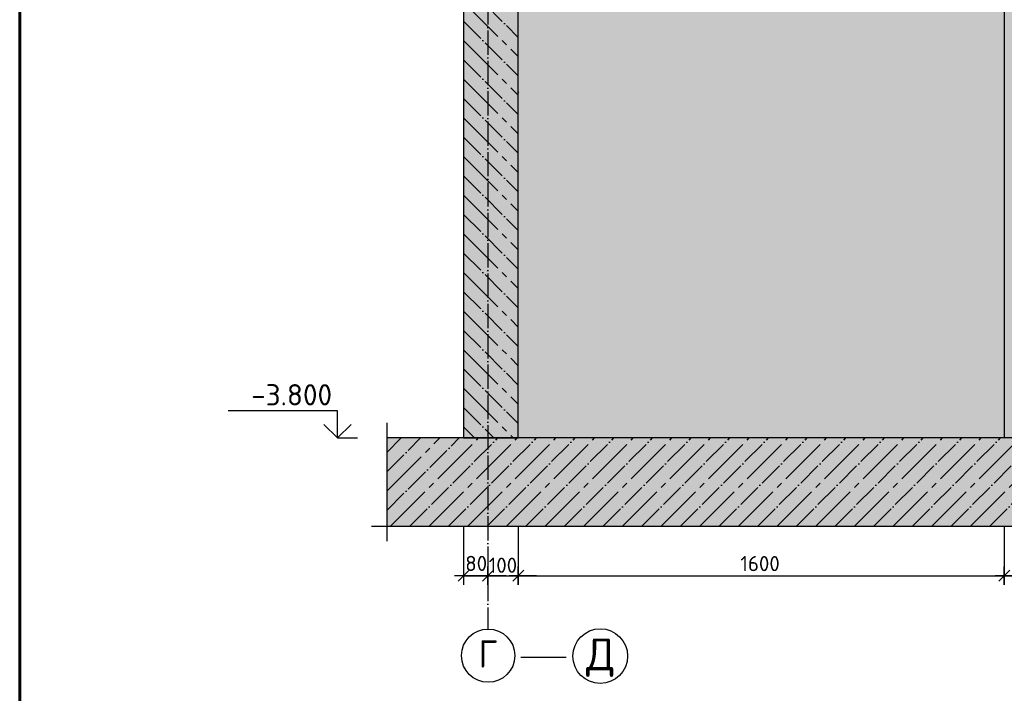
# Model space of a CAD drawing. Header units: millimetres. Extents: x 40580 to 559114, y -343730 to 81020.
# Tile 269 of 656: x 291520 to 307726, y -59623 to -48525. Entities that reach past the tile are written whole.
import ezdxf
from ezdxf.enums import TextEntityAlignment as Align

# ---------------------------------------------------------------- set-up
doc = ezdxf.new("R2010")
doc.units = ezdxf.units.MM
doc.linetypes.add('______11', pattern=[500, 400, -50, 0, -50])
doc.linetypes.add('______5', pattern=[1100, 800, -100, 100, -100])
for name, color, linetype in [('____________', 7, 'Continuous'), ('________________', 7, 'Continuous'), ('___________________', 253, '______5'), ('______________________', 7, 'Continuous'), ('_______________________', 7, 'Continuous'), ('_______________________1', 7, 'Continuous'), ('Тонкие', 7, 'Continuous'), ('ФВ-2', 7, 'Continuous')]:
    doc.layers.add(name, color=color, linetype=linetype)
doc.layers.add('Standard', color=7, linetype='Continuous', lineweight=25)
doc.styles.add('ISOCPEUR', font='isocpeur.ttf')
doc.linetypes.add('ГОСТ 2.303 8', pattern='A,40,[2,GOST 2.303-68.shx,S=1,R=0,X=0,Y=0],-8', length=48)

# ---------------------------------------------------------------- blocks, each defined once
blk = doc.blocks.new('ALL_ML_STRICH')
at = {"color": 0, "linetype": 'ByBlock', "lineweight": -2}
for p, q in [((-1, 0), (0.5, 0)), ((-0.3, -0.3), (0.3, 0.3)), ((0, -0.5), (0, 0.5))]:
    blk.add_line(p, q, dxfattribs=at)
blk = doc.blocks.new('Из_буфера8386')
at = {"linetype": 'Continuous', "lineweight": 60, "ltscale": 100}
blk.add_lwpolyline([(2062, 58900), (2062, 500), (41562, 500), (41562, 58900), (2062, 58900)], dxfattribs=at)

msp = doc.modelspace()

# ---------------------------------------------------------------- hatches: boundary and pattern name
at = {"layer": '___________________', "linetype": 'Continuous'}
msp.add_hatch(color=7, dxfattribs=at).paths.add_polyline_path([(299726.5, -49709), (299730.3, -49705.2), (299743.8, -49718.7), (299730.3, -49732.2), (299726.5, -49728.4)], flags=16)
at = {"layer": 'Standard', "linetype": 'Continuous'}
for points in [[(298826.5, -55416.8), (299726.5, -55416.8), (299726.5, -39204.2), (298826.5, -39204.2)], [(307726.5, -55416.8), (308626.5, -55416.8), (308626.5, -39204.2), (307726.5, -39204.2)], [(323611.4, -55416.8), (297561.4, -55416.8), (297561.4, -56866.8), (323611.4, -56866.8)]]:
    msp.add_hatch(color=9, dxfattribs=at).paths.add_polyline_path(points)
at = {"layer": 'ФВ-2'}
h = msp.add_hatch(dxfattribs=at)
h.set_pattern_fill('AR-CONC', color=256, scale=5)
h.set_pattern_definition([(50, (-35811, 69074.55), (910.9233, -79.6954), [95.25, -1047.75]), (355, (-35811, 69074.55), (-176.217, 955.2842), [76.2, -838.203]), (100.45144, (-35735.1, 69067.9), (734.7062, 875.5888), [80.95, -890.4512]), (46.1842, (-35811, 69328.5), (1355.3952, -210.2116), [142.875, -1571.625]), (96.63556, (-35698.1, 69311), (1187.0207, 1237.1306), [121.425, -1335.678]), (351.18415, (-35811, 69328.5), (1187.0207, 1237.1306), [114.3, -1257.2987]), (21, (-35684, 69265.05), (758.072, -511.326), [95.25, -1047.75]), (326, (-35684, 69265.05), (309.0101, 920.9398), [76.2, -838.2]), (71.45144, (-35620.9, 69222.4), (1067.082, 409.6138), [80.95, -890.4497]), (37.5, (-35811.03, 69074.55), (15.44302, 422.7752), [0, -828.04, 0, -850.9, 0, -841.375]), (7.5, (-35811.03, 69074.55), (334.0983, 500.9029), [0, -485.14, 0, -808.99, 0, -320.675]), (327.5, (-36094.24, 69074.55), (677.95298, -28.64372), [0, -317.5, 0, -990.6, 0, -1314.45]), (317.5, (-36221.24, 69074.55), (740.6459, 127.1325), [0, -412.75, 0, -657.86, 0, -933.45])])
h.paths.add_polyline_path([(307726.5, -55416.8), (299726.5, -55416.8), (299726.5, -45916.8), (307726.5, -45916.8)])
h.paths.add_polyline_path([(321926.5, -52242.5), (321926.5, -52560.7), (321926.5, -52878.9), (321926.5, -53197.1), (321926.5, -53515.3), (321926.5, -53833.5), (321926.5, -54151.7), (321926.5, -54469.9), (321926.5, -54788.1), (321926.5, -55106.3), (321926.5, -55416.8), (321666.1, -55416.8), (321347.9, -55416.8), (321029.7, -55416.8), (320711.5, -55416.8), (320393.3, -55416.8), (320075.1, -55416.8), (319756.9, -55416.8), (319438.7, -55416.8), (319120.5, -55416.8), (318802.3, -55416.8), (318484.1, -55416.8), (318165.9, -55416.8), (317847.7, -55416.8), (317529.5, -55416.8), (317211.3, -55416.8), (316893.1, -55416.8), (316574.9, -55416.8), (316256.7, -55416.8), (315938.5, -55416.8), (315620.3, -55416.8), (315302.1, -55416.8), (314983.9, -55416.8), (314665.7, -55416.8), (314347.5, -55416.8), (314029.3, -55416.8), (313711.1, -55416.8), (313392.9, -55416.8), (313074.7, -55416.8), (312756.5, -55416.8), (312438.3, -55416.8), (312120.1, -55416.8), (311801.9, -55416.8), (311483.7, -55416.8), (311165.5, -55416.8), (310847.3, -55416.8), (310529.1, -55416.8), (310210.9, -55416.8), (309892.7, -55416.8), (309574.5, -55416.8), (309256.3, -55416.8), (308938.1, -55416.8), (308626.5, -55416.8), (308626.5, -55170.6), (308626.5, -54852.4), (308626.5, -54534.2), (308626.5, -54216), (308626.5, -53897.8), (308626.5, -53579.6), (308626.5, -53261.4), (308626.5, -52943.2), (308626.5, -52625), (308626.5, -52306.8), (308626.5, -51988.6), (308626.5, -51670.4), (308626.5, -51352.2), (308626.5, -51034), (308626.5, -50715.8), (308626.5, -50397.6), (308626.5, -50079.4), (308626.5, -49761.2), (308626.5, -49443), (308626.5, -49124.8), (308626.5, -48806.6), (308626.5, -48488.4), (308626.5, -48170.2), (308626.5, -47916.8), (308892.5, -47916.8), (309210.7, -47916.8), (309528.9, -47916.8), (309847.1, -47916.8), (310165.3, -47916.8), (310483.5, -47916.8), (310801.7, -47916.8), (311119.9, -47916.8), (311438.1, -47916.8), (311756.3, -47916.8), (312074.5, -47916.8), (312392.7, -47916.8), (312710.9, -47916.8), (313029.1, -47916.8), (313347.3, -47916.8), (313665.5, -47916.8), (313983.7, -47916.8), (314301.9, -47916.8), (314620.1, -47916.8), (314938.3, -47916.8), (315256.5, -47916.8), (315574.7, -47916.8), (315892.9, -47916.8), (316211.1, -47916.8), (316529.3, -47916.8), (316847.5, -47916.8), (317165.7, -47916.8), (317483.9, -47916.8), (317802.1, -47916.8), (318120.3, -47916.8), (318438.5, -47916.8), (318756.7, -47916.8), (319074.9, -47916.8), (319393.1, -47916.8), (319711.3, -47916.8), (320029.5, -47916.8), (320347.7, -47916.8), (320665.9, -47916.8), (320984.1, -47916.8), (321302.3, -47916.8), (321620.5, -47916.8), (321926.5, -47916.8), (321926.5, -48105.9), (321926.5, -48424.1), (321926.5, -48742.3), (321926.5, -49060.5), (321926.5, -49378.7), (321926.5, -49696.9), (321926.5, -50015.1), (321926.5, -50333.3), (321926.5, -50651.5), (321926.5, -50969.7), (321926.5, -51287.9), (321926.5, -51606.1), (321926.5, -51924.3)])
h.paths.add_polyline_path([(299726.5, -43725), (299726.5, -43428.8), (299733.7, -43416.8), (303876.2, -43416.8), (305632.5, -43416.8), (306681.6, -43416.8), (306467.2, -43943.3), (302779.7, -43943.3), (302779.7, -43630.8), (302092.2, -43630.8), (302092.2, -44255.8), (302779.7, -44255.8), (302779.7, -43943.3), (306467.2, -43943.3), (306785.6, -43416.8), (307726.5, -43416.8), (307726.5, -43451.9), (307726.5, -43770.1), (307726.5, -44088.3), (307726.5, -44406.5), (307726.5, -44416.8), (307418.6, -44416.8), (307100.4, -44416.8), (306782.2, -44416.8), (306464, -44416.8), (306145.8, -44416.8), (305827.6, -44416.8), (305509.4, -44416.8), (305191.2, -44416.8), (304873, -44416.8), (304554.8, -44416.8), (304236.7, -44416.8), (303918.5, -44416.8), (303600.3, -44416.8), (303282.1, -44416.8), (302963.9, -44416.8), (302645.7, -44416.8), (302327.5, -44416.8), (302009.3, -44416.8), (301691.1, -44416.8), (301372.9, -44416.8), (301054.7, -44416.8), (300736.5, -44416.8), (300418.3, -44416.8), (300100.1, -44416.8), (299781.9, -44416.8), (299726.5, -44416.8), (299726.5, -44361.4), (299726.5, -44043.2)])

# ---------------------------------------------------------------- linework, layer by layer
at = {"layer": '____________', "color": 7, "linetype": 'Continuous'}
msp.add_line((298826.5, -55416.8), (299726.5, -55416.8), dxfattribs=at)
msp.add_line((298826.5, -55416.8), (299726.5, -55416.8), dxfattribs=at)
at = {"layer": '________________'}
for p, q in [((299726.5, -55416.8), (298826.5, -55416.8)), ((308626.5, -55416.8), (307726.5, -55416.8))]:
    msp.add_line(p, q, dxfattribs=at)
at = {"layer": '________________', "color": 7, "linetype": 'Continuous'}
msp.add_line((299726.5, -55416.8), (298826.5, -55416.8), dxfattribs=at)
at = {"layer": '___________________', "color": 253, "linetype": '______11'}
msp.add_line((299226.5, -44204.2), (299226.5, -58559.7), dxfattribs=at)
at = {"layer": '___________________', "color": 7, "linetype": 'Continuous'}
msp.add_circle((299230.1, -59002.8), 438.6, dxfattribs=at)
at = {"layer": '_______________________', "color": 7, "linetype": 'Continuous'}
for p, q in [((296748.8, -54966.8), (294948.8, -54966.8)), ((296748.8, -55416.8), (296748.8, -54966.8)), ((296748.8, -55416.8), (296523.8, -55191.8)), ((296748.8, -55416.8), (296973.8, -55191.8)), ((296748.8, -55416.8), (296748.8, -55416.8)), ((296748.8, -55416.8), (296748.8, -55416.8)), ((296748.8, -55416.8), (296748.8, -55416.8)), ((296748.8, -55416.8), (296748.8, -55416.8))]:
    msp.add_line(p, q, dxfattribs=at)
msp.add_lwpolyline([(296748.8, -55416.8), (297048.8, -55416.8), (297048.8, -55416.8), (297079.5, -55416.8)], dxfattribs=at)
at = {"layer": '_______________________1', "color": 253, "linetype": 'Continuous'}
for p, q in [((298826.5, -56866.8), (298826.5, -57685.9)), ((299726.5, -56866.8), (299726.5, -57685.9)), ((299726.5, -56866.8), (299726.5, -57685.9)), ((307726.5, -56866.8), (307726.5, -57685.9)), ((307726.5, -56866.8), (307726.5, -57685.9)), ((299226.5, -57685.9), (299226.5, -57685.9)), ((299226.5, -57685.9), (299226.5, -57685.9))]:
    msp.add_line(p, q, dxfattribs=at)
at = {"layer": '_______________________1', "color": 7, "linetype": 'Continuous'}
for p, q in [((298826.5, -57685.9), (299226.5, -57685.9)), ((299226.5, -57685.9), (299726.5, -57685.9)), ((299726.5, -57685.9), (307726.5, -57685.9)), ((307726.5, -57685.9), (308626.5, -57685.9))]:
    msp.add_line(p, q, dxfattribs=at)
at = {"layer": 'Standard', "color": 7, "linetype": 'Continuous'}
for p, q in [((298826.5, -39204.2), (298826.5, -55416.8)), ((298826.5, -39204.2), (298826.5, -55416.8)), ((299726.5, -55416.8), (299726.5, -45416.8)), ((299726.5, -55416.8), (299726.5, -45416.8)), ((307726.5, -45416.8), (307726.5, -55416.8)), ((298826.5, -55416.8), (297561.4, -55416.8)), ((298826.5, -55416.8), (297561.4, -55416.8)), ((307726.5, -55416.8), (299726.5, -55416.8)), ((307726.5, -55416.8), (299726.5, -55416.8)), ((299766.5, -59026.5), (300516.5, -59026.5))]:
    msp.add_line(p, q, dxfattribs=at)
at = {"layer": 'Standard', "color": 253, "linetype": '______11'}
for p, q in [((298826.5, -47916.2), (299726.5, -48816.2)), ((298826.5, -48552.6), (299726.5, -49452.6)), ((298826.5, -49189), (299726.5, -50089)), ((298826.5, -49825.4), (299726.5, -50725.4)), ((298826.5, -50461.8), (299726.5, -51361.8)), ((298826.5, -51098.2), (299726.5, -51998.2)), ((298826.5, -51734.6), (299726.5, -52634.6)), ((298826.5, -52371), (299726.5, -53271)), ((298826.5, -53007.4), (299726.5, -53907.4)), ((298826.5, -53643.8), (299726.5, -54543.8)), ((298826.5, -54280.1), (299726.5, -55180.1)), ((298826.5, -54916.5), (299326.7, -55416.8)), ((297561.4, -55974.9), (298119.4, -55416.8)), ((297561.4, -56611.3), (298755.8, -55416.8)), ((297942.2, -56866.8), (299392.2, -55416.8)), ((298578.6, -56866.8), (300028.6, -55416.8)), ((299215, -56866.8), (300665, -55416.8)), ((299851.4, -56866.8), (301301.4, -55416.8)), ((300487.8, -56866.8), (301937.8, -55416.8)), ((301124.2, -56866.8), (302574.2, -55416.8)), ((301760.6, -56866.8), (303210.6, -55416.8)), ((302397, -56866.8), (303847, -55416.8)), ((303033.4, -56866.8), (304483.4, -55416.8)), ((303669.8, -56866.8), (305119.8, -55416.8)), ((304306.2, -56866.8), (305756.2, -55416.8)), ((304942.5, -56866.8), (306392.5, -55416.8)), ((305578.9, -56866.8), (307028.9, -55416.8)), ((306215.3, -56866.8), (307665.3, -55416.8)), ((306851.7, -56866.8), (308301.7, -55416.8)), ((307488.1, -56866.8), (308938.1, -55416.8))]:
    msp.add_line(p, q, dxfattribs=at)
at = {"layer": 'Standard', "color": 253, "linetype": '______5'}
for p, q in [((298826.5, -48234.4), (299726.5, -49134.4)), ((298826.5, -48870.8), (299726.5, -49770.8)), ((298826.5, -49507.2), (299726.5, -50407.2)), ((298826.5, -50143.6), (299726.5, -51043.6)), ((298826.5, -50780), (299726.5, -51680)), ((298826.5, -51416.4), (299726.5, -52316.4)), ((298826.5, -52052.8), (299726.5, -52952.8)), ((298826.5, -52689.2), (299726.5, -53589.2)), ((298826.5, -53325.6), (299726.5, -54225.6)), ((298826.5, -53962), (299726.5, -54862)), ((298826.5, -54598.3), (299644.9, -55416.8)), ((298826.5, -55234.7), (299008.6, -55416.8)), ((297561.4, -55656.7), (297801.2, -55416.8)), ((297561.4, -56293.1), (298437.6, -55416.8)), ((297624, -56866.8), (299074, -55416.8)), ((298260.4, -56866.8), (299710.4, -55416.8)), ((298896.8, -56866.8), (300346.8, -55416.8)), ((299533.2, -56866.8), (300983.2, -55416.8)), ((300169.6, -56866.8), (301619.6, -55416.8)), ((300806, -56866.8), (302256, -55416.8)), ((301442.4, -56866.8), (302892.4, -55416.8)), ((302078.8, -56866.8), (303528.8, -55416.8)), ((302715.2, -56866.8), (304165.2, -55416.8)), ((303351.6, -56866.8), (304801.6, -55416.8)), ((303988, -56866.8), (305438, -55416.8)), ((304624.4, -56866.8), (306074.4, -55416.8)), ((305260.7, -56866.8), (306710.7, -55416.8)), ((305897.1, -56866.8), (307347.1, -55416.8)), ((306533.5, -56866.8), (307983.5, -55416.8)), ((307169.9, -56866.8), (308619.9, -55416.8))]:
    msp.add_line(p, q, dxfattribs=at)
at = {"layer": 'Standard', "color": 7, "linetype": 'ГОСТ 2.303 8', "ltscale": 30}
for p, q in [((297561.4, -55166.8), (297561.4, -57116.8)), ((297561.4, -55166.8), (297561.4, -57116.8)), ((297311.4, -56866.8), (323861.4, -56866.8)), ((297311.4, -56866.8), (323861.4, -56866.8))]:
    msp.add_line(p, q, dxfattribs=at)
at = {"layer": 'Standard', "color": 7, "linetype": 'Continuous'}
msp.add_circle((301076.5, -59009.7), 450, dxfattribs=at)

# ---------------------------------------------------------------- block references
at = {"layer": '_______________________1', "color": 7, "linetype": 'Continuous', "xscale": 300, "yscale": 300, "zscale": 300, "rotation": 180}
for p in [(298826.5, -57685.9), (299226.5, -57685.9), (299726.5, -57685.9), (307726.5, -57685.9)]:
    msp.add_blockref('ALL_ML_STRICH', p, dxfattribs=at)
at = {"layer": '_______________________1', "color": 7, "linetype": 'Continuous', "xscale": 300, "yscale": 300, "zscale": 300}
for p in [(299226.5, -57685.9), (299726.5, -57685.9), (307726.5, -57685.9)]:
    msp.add_blockref('ALL_ML_STRICH', p, dxfattribs=at)
at = {"layer": 'Тонкие'}
msp.add_blockref('Из_буфера8386', (289458, -96794), dxfattribs=at)

# ---------------------------------------------------------------- texts
at = {"layer": '___________________', "color": 7, "linetype": 'Continuous', "style": 'ISOCPEUR', "width": 0.999206}
msp.add_text('Г', height=450, dxfattribs=at).set_placement((299072.6, -59198.5), (299387.4, -59198.5), align=Align.FIT)
at = {"layer": '______________________', "color": 7, "style": 'ISOCPEUR'}
msp.add_text('-3.800', height=350, dxfattribs=at).set_placement((295330.1, -54880.1))
at = {"layer": '_______________________1', "color": 7, "style": 'ISOCPEUR'}
for s, p in [('80', (298853.2, -57608.4)), ('1600', (303381.5, -57610.9)), ('100', (299239.6, -57637.9))]:
    msp.add_text(s, height=250, dxfattribs=at).set_placement(p)
at = {"layer": 'Standard', "color": 7, "linetype": 'Continuous', "style": 'ISOCPEUR'}
msp.add_text('Д', height=525, dxfattribs=at).set_placement((300843.1, -59244.4), (301315.6, -59244.4), align=Align.FIT)

doc.saveas('drawing.dxf')
